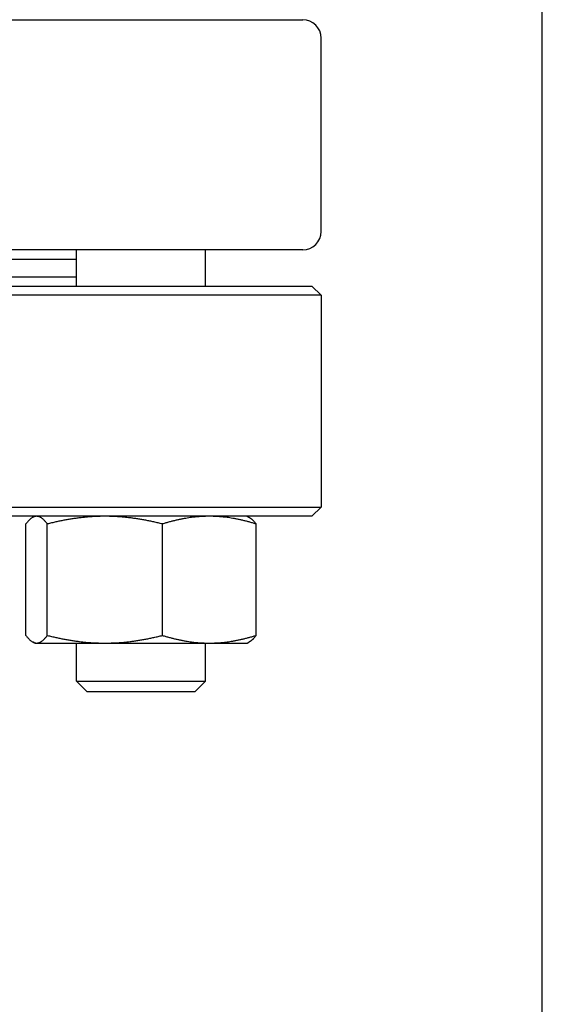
# Model space of a CAD drawing. Header units: inches. Extents: x 36 to 1719, y -84 to 1122.
# Tile 501 of 558: x 907.87 to 911.42, y 856.25 to 862.92. Entities that reach past the tile are written whole.
import ezdxf

# ---------------------------------------------------------------- set-up
doc = ezdxf.new("R2010")
doc.units = ezdxf.units.IN
doc.header["$LTSCALE"] = 48
doc.header["$MEASUREMENT"] = 0
doc.layers.add('Visible (ANSI)', color=7, linetype='Continuous', lineweight=30)

msp = doc.modelspace()

# ---------------------------------------------------------------- linework, layer by layer
at = {"layer": 'Visible (ANSI)'}
for p, q in [((911.41768, 855.47047), (911.41768, 890.4914)), ((895.04268, 862.9239), (909.79268, 862.9239)), ((909.91768, 861.4889), (909.91768, 862.7989)), ((909.79268, 861.3639), (895.04268, 861.3639)), ((908.2587, 861.1189), (908.2587, 861.3639)), ((909.1337, 861.1189), (909.1337, 861.3639)), ((908.2587, 861.2989), (907.45138, 861.2989)), ((908.2587, 861.1789), (907.45138, 861.1789)), ((894.98018, 861.1189), (909.85518, 861.1189)), ((909.85518, 861.1189), (909.91768, 861.0564)), ((909.91768, 861.0564), (894.91768, 861.0564)), ((909.91768, 861.0564), (909.91768, 859.6214)), ((894.91768, 859.6214), (909.91768, 859.6214)), ((909.85518, 859.5589), (909.91768, 859.6214)), ((909.85518, 859.5589), (894.98018, 859.5589)), ((907.91567, 858.75176), (907.91567, 859.50703)), ((907.9772, 859.5589), (907.96594, 859.55365)), ((908.06089, 858.75176), (908.06089, 859.50703)), ((908.84142, 858.75176), (908.84142, 859.50703)), ((909.4152, 859.5589), (909.42646, 859.55365)), ((909.47673, 858.75176), (909.47673, 859.50703)), ((907.9772, 858.6999), (907.96594, 858.70515)), ((909.4152, 858.6999), (909.42646, 858.70515)), ((907.9772, 858.6999), (907.98828, 858.6999)), ((907.98828, 858.6999), (908.45116, 858.6999)), ((908.2587, 858.44181), (908.2587, 858.6999)), ((908.45116, 858.6999), (909.15907, 858.6999)), ((909.1337, 858.44181), (909.1337, 858.6999)), ((909.15907, 858.6999), (909.4152, 858.6999)), ((908.2587, 858.44181), (909.1337, 858.44181)), ((908.33162, 858.3689), (908.2587, 858.44181)), ((909.06078, 858.3689), (909.1337, 858.44181)), ((909.06078, 858.3689), (908.33162, 858.3689))]:
    msp.add_line(p, q, dxfattribs=at)
for centre, start, end in [((909.79268, 862.7989), 0, 90), ((909.79268, 861.4889), 270, 0)]:
    msp.add_arc(centre, 0.125, start, end, dxfattribs=at)
for points, weights in [([(907.98828, 859.5589), (907.95459, 859.5589), (907.91567, 859.50703)], [1, 1.0379548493, 1]), ([(908.06089, 859.50703), (908.02198, 859.5589), (907.98828, 859.5589)], [1, 1.0379548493, 1]), ([(908.45116, 859.5589), (908.27004, 859.5589), (908.06089, 859.50703)], [1, 1.0379548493, 1]), ([(908.84142, 859.50703), (908.63228, 859.5589), (908.45116, 859.5589)], [1, 1.0379548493, 1]), ([(909.15907, 859.5589), (909.01165, 859.5589), (908.84142, 859.50703)], [1, 1.0379548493, 1]), ([(909.47673, 859.50703), (909.3065, 859.5589), (909.15907, 859.5589)], [1, 1.0379548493, 1]), ([(909.42646, 859.55365), (909.44998, 859.54268), (909.47673, 859.50703)], [1.01653872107, 1.02578038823, 1]), ([(907.91567, 858.75176), (907.95459, 858.6999), (907.98828, 858.6999)], [1, 1.0379548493, 1]), ([(907.98828, 858.6999), (908.02198, 858.6999), (908.06089, 858.75176)], [1, 1.0379548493, 1]), ([(908.06089, 858.75176), (908.27004, 858.6999), (908.45116, 858.6999)], [1, 1.0379548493, 1]), ([(908.45116, 858.6999), (908.63228, 858.6999), (908.84142, 858.75176)], [1, 1.0379548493, 1]), ([(908.84142, 858.75176), (909.01165, 858.6999), (909.15907, 858.6999)], [1, 1.0379548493, 1]), ([(909.15907, 858.6999), (909.3065, 858.6999), (909.47673, 858.75176)], [1, 1.0379548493, 1]), ([(909.47673, 858.75176), (909.44998, 858.71612), (909.42646, 858.70515)], [1, 1.02578038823, 1.01653872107])]:
    msp.add_rational_spline(points, weights, degree=2, dxfattribs=at)

doc.saveas('drawing.dxf')
